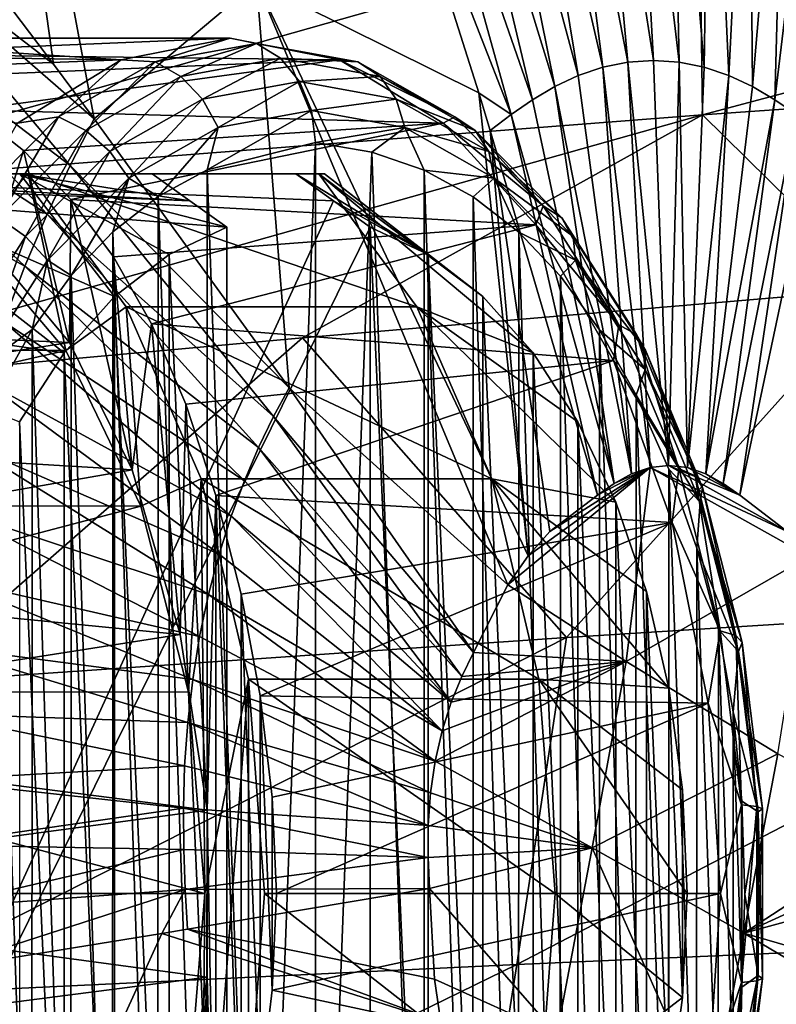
# Model space of a CAD drawing. Header units: metres. Extents: x 26 to 263, y -109 to 109.
# Tile 721 of 771: x 146.13 to 149.76, y 75.77 to 80.49. Entities that reach past the tile are written whole.
import ezdxf

# ---------------------------------------------------------------- set-up
doc = ezdxf.new("R2010")
doc.units = ezdxf.units.M
doc.layers.add('solid_500750', color=7, linetype='CONTINUOUS')

msp = doc.modelspace()

# ---------------------------------------------------------------- linework, layer by layer
at = {"layer": 'solid_500750'}
for points in [[(145.856659, 83.395096, 46.802704), (145.522568, 81.293388, 47.500404), (146.2948, 80.275398, 46.654171)], [(145.856659, 83.395096, 46.802704), (146.2948, 80.275398, 46.654171), (146.489624, 80.013435, 46.43367)], [(147.268402, 80.669762, 45.373363), (145.856659, 83.395096, 46.802704), (146.489624, 80.013435, 46.43367)], [(149.049896, 80.285561, 43.008755), (148.869049, 82.237419, 43.031044), (148.679565, 82.199379, 43.302334)], [(149.172562, 80.293755, 42.833454), (149.06163, 82.250305, 42.755749), (148.869049, 82.237419, 43.031044)], [(149.049896, 80.285561, 43.008755), (149.172562, 80.293755, 42.833454), (148.869049, 82.237419, 43.031044)], [(149.295334, 80.285545, 42.658237), (149.254456, 82.237411, 42.480618), (149.06163, 82.250305, 42.755749)], [(149.172562, 80.293755, 42.833454), (149.295334, 80.285545, 42.658237), (149.06163, 82.250305, 42.755749)], [(149.416367, 80.261314, 42.485756), (149.44458, 82.199356, 42.209789), (149.254456, 82.237411, 42.480618)], [(149.295334, 80.285545, 42.658237), (149.416367, 80.261314, 42.485756), (149.254456, 82.237411, 42.480618)], [(148.929214, 80.261345, 43.181477), (148.679565, 82.199379, 43.302334), (148.495697, 82.13768, 43.565926)], [(148.929214, 80.261345, 43.181477), (149.049896, 80.285561, 43.008755), (148.679565, 82.199379, 43.302334)], [(149.416367, 80.261314, 42.485756), (149.533981, 80.222031, 42.318317), (149.44458, 82.199356, 42.209789)], [(149.533981, 80.222031, 42.318317), (149.629379, 82.13765, 41.946873), (149.44458, 82.199356, 42.209789)], [(148.812088, 80.222069, 43.349281), (148.495697, 82.13768, 43.565926), (148.319168, 82.054985, 43.819149)], [(148.812088, 80.222069, 43.349281), (148.929214, 80.261345, 43.181477), (148.495697, 82.13768, 43.565926)], [(149.533981, 80.222031, 42.318317), (149.646988, 80.169388, 42.157547), (149.629379, 82.13765, 41.946873)], [(149.646988, 80.169388, 42.157547), (149.806946, 82.054955, 41.694393), (149.629379, 82.13765, 41.946873)], [(148.699661, 80.169434, 43.510471), (148.319168, 82.054985, 43.819149), (148.150482, 81.954987, 44.060966)], [(148.699661, 80.169434, 43.510471), (148.812088, 80.222069, 43.349281), (148.319168, 82.054985, 43.819149)], [(149.646988, 80.169388, 42.157547), (149.754898, 80.105743, 42.004002), (149.806946, 82.054955, 41.694393)], [(149.754898, 80.105743, 42.004002), (149.976471, 81.954956, 41.453197), (149.806946, 82.054955, 41.694393)], [(148.59227, 80.105789, 43.664402), (148.150482, 81.954987, 44.060966), (147.988831, 81.842369, 44.292179)], [(148.59227, 80.105789, 43.664402), (148.699661, 80.169434, 43.510471), (148.150482, 81.954987, 44.060966)], [(149.754898, 80.105743, 42.004002), (149.858047, 80.034073, 41.857037), (149.976471, 81.954956, 41.453197)], [(148.489441, 80.034111, 43.811615), (147.988831, 81.842369, 44.292179), (147.831268, 81.722916, 44.516499)], [(148.489441, 80.034111, 43.811615), (148.59227, 80.105789, 43.664402), (147.988831, 81.842369, 44.292179)], [(148.334152, 80.138306, 44.013065), (147.831268, 81.722916, 44.516499), (147.268402, 80.669762, 45.373363)], [(148.489441, 80.034111, 43.811615), (147.831268, 81.722916, 44.516499), (148.334152, 80.138306, 44.013065)], [(146.2948, 80.275398, 46.654171), (145.522568, 81.293388, 47.500404), (145.365646, 80.992561, 47.725765)], [(149.407166, 80.032478, 17.986101), (149.394821, 80.979073, 17.955267), (153.987534, 81.253723, 20.534271)], [(153.996857, 80.353729, 20.576456), (149.407166, 80.032478, 17.986101), (153.987534, 81.253723, 20.534271)], [(146.375793, 79.79071, 46.596779), (145.365646, 80.992561, 47.725765), (145.214096, 80.674698, 47.942627)], [(146.489624, 80.013435, 46.43367), (146.2948, 80.275398, 46.654171), (145.365646, 80.992561, 47.725765)], [(146.375793, 79.79071, 46.596779), (146.489624, 80.013435, 46.43367), (145.365646, 80.992561, 47.725765)], [(144.786606, 79.675201, 15.459641), (144.770096, 80.674072, 15.441795), (149.394821, 80.979073, 17.955267)], [(149.407166, 80.032478, 17.986101), (144.786606, 79.675201, 15.459641), (149.394821, 80.979073, 17.955267)], [(146.264343, 79.55751, 46.755608), (145.214096, 80.674698, 47.942627), (145.068344, 80.335136, 48.150078)], [(146.264343, 79.55751, 46.755608), (146.375793, 79.79071, 46.596779), (145.214096, 80.674698, 47.942627)], [(147.268402, 80.669762, 45.373363), (146.489624, 80.013435, 46.43367), (147.424591, 78.725296, 45.333172)], [(147.268402, 80.669762, 45.373363), (148.473419, 77.780746, 43.985233), (148.571198, 77.91922, 43.845345)], [(147.268402, 80.669762, 45.373363), (147.424591, 78.725296, 45.333172), (148.473419, 77.780746, 43.985233)], [(148.334152, 80.138306, 44.013065), (147.268402, 80.669762, 45.373363), (148.571198, 77.91922, 43.845345)], [(144.693756, 80.32579, 40.376827), (145.012985, 80.400002, 39.920921), (146.619476, 80.297203, 42.159569)], [(145.012985, 80.400002, 39.920921), (147.142776, 80.400002, 41.41222), (146.619476, 80.297203, 42.159569)], [(145.332214, 80.32579, 39.465012), (147.142776, 80.400002, 41.41222), (145.012985, 80.400002, 39.920921)], [(147.666077, 80.297203, 40.664871), (147.142776, 80.400002, 41.41222), (145.332214, 80.32579, 39.465012)], [(146.783325, 80.286469, 42.19495), (146.619476, 80.297203, 42.159569), (147.142776, 80.400002, 41.41222)], [(147.269348, 80.375526, 41.500839), (146.783325, 80.286469, 42.19495), (147.142776, 80.400002, 41.41222)], [(146.906082, 80.216911, 42.262859), (146.783325, 80.286469, 42.19495), (147.269348, 80.375526, 41.500839)], [(147.383621, 80.304413, 41.58086), (146.906082, 80.216911, 42.262859), (147.269348, 80.375526, 41.500839)], [(147.269348, 80.375526, 41.500839), (147.142776, 80.400002, 41.41222), (147.666077, 80.297203, 40.664871)], [(147.755371, 80.286469, 40.806732), (147.269348, 80.375526, 41.500839), (147.666077, 80.297203, 40.664871)], [(147.755371, 80.286469, 40.806732), (147.383621, 80.304413, 41.58086), (147.269348, 80.375526, 41.500839)], [(146.157242, 79.308334, 46.907646), (145.068344, 80.335136, 48.150078), (144.931915, 79.970459, 48.343735)], [(146.157242, 79.308334, 46.907646), (146.264343, 79.55751, 46.755608), (145.068344, 80.335136, 48.150078)], [(153.996857, 80.353729, 20.576456), (150.255341, 79.198517, 18.648172), (149.407166, 80.032478, 17.986101)], [(144.397583, 80.211388, 40.799809), (144.693756, 80.32579, 40.376827), (146.619476, 80.297203, 42.159569)], [(144.397583, 80.211388, 40.799809), (146.619476, 80.297203, 42.159569), (146.122421, 79.993965, 42.869438)], [(147.666077, 80.297203, 40.664871), (145.332214, 80.32579, 39.465012), (145.628387, 80.211388, 39.04203)], [(147.666077, 80.297203, 40.664871), (145.628387, 80.211388, 39.04203), (145.901505, 80.056786, 38.651978)], [(148.163132, 79.993965, 39.954998), (147.666077, 80.297203, 40.664871), (145.901505, 80.056786, 38.651978)], [(146.318542, 80.023178, 42.858723), (146.122421, 79.993965, 42.869438), (146.619476, 80.297203, 42.159569)], [(146.783325, 80.286469, 42.19495), (146.318542, 80.023178, 42.858723), (146.619476, 80.297203, 42.159569)], [(146.449417, 79.958214, 42.915051), (146.318542, 80.023178, 42.858723), (146.783325, 80.286469, 42.19495)], [(146.906082, 80.216911, 42.262859), (146.449417, 79.958214, 42.915051), (146.783325, 80.286469, 42.19495)], [(147.009949, 80.108551, 42.307472), (146.906082, 80.216911, 42.262859), (147.383621, 80.304413, 41.58086)], [(147.474289, 80.193642, 41.644341), (147.009949, 80.108551, 42.307472), (147.383621, 80.304413, 41.58086)], [(147.86116, 80.216911, 40.898865), (147.474289, 80.193642, 41.644341), (147.383621, 80.304413, 41.58086)], [(147.86116, 80.216911, 40.898865), (147.383621, 80.304413, 41.58086), (147.755371, 80.286469, 40.806732)], [(148.220139, 80.023178, 40.14296), (147.666077, 80.297203, 40.664871), (148.163132, 79.993965, 39.954998)], [(148.220139, 80.023178, 40.14296), (147.755371, 80.286469, 40.806732), (147.666077, 80.297203, 40.664871)], [(147.86116, 80.216911, 40.898865), (147.755371, 80.286469, 40.806732), (148.220139, 80.023178, 40.14296)], [(148.929214, 80.261345, 43.181477), (149.156601, 78.342888, 43.011196), (149.049896, 80.285561, 43.008755)], [(149.049896, 80.285561, 43.008755), (149.245316, 78.352638, 42.884422), (149.172562, 80.293755, 42.833454)], [(149.049896, 80.285561, 43.008755), (149.156601, 78.342888, 43.011196), (149.245316, 78.352638, 42.884422)], [(149.172562, 80.293755, 42.833454), (149.245316, 78.352638, 42.884422), (149.295334, 80.285545, 42.658237)], [(149.295334, 80.285545, 42.658237), (149.245316, 78.352638, 42.884422), (149.334915, 78.342751, 42.756531)], [(149.295334, 80.285545, 42.658237), (149.334915, 78.342751, 42.756531), (149.416367, 80.261314, 42.485756)], [(148.812088, 80.222069, 43.349281), (149.06752, 78.313049, 43.138611), (148.929214, 80.261345, 43.181477)], [(148.929214, 80.261345, 43.181477), (149.06752, 78.313049, 43.138611), (149.156601, 78.342888, 43.011196)], [(149.416367, 80.261314, 42.485756), (149.334915, 78.342751, 42.756531), (149.533981, 80.222031, 42.318317)], [(146.565918, 79.857018, 42.94162), (146.449417, 79.958214, 42.915051), (146.906082, 80.216911, 42.262859)], [(147.009949, 80.108551, 42.307472), (146.565918, 79.857018, 42.94162), (146.906082, 80.216911, 42.262859)], [(147.084747, 79.972023, 42.324413), (147.009949, 80.108551, 42.307472), (147.474289, 80.193642, 41.644341)], [(147.532425, 80.054062, 41.685055), (147.084747, 79.972023, 42.324413), (147.474289, 80.193642, 41.644341)], [(147.938614, 80.108551, 40.981209), (147.474289, 80.193642, 41.644341), (147.86116, 80.216911, 40.898865)], [(147.938614, 80.108551, 40.981209), (147.532425, 80.054062, 41.685055), (147.474289, 80.193642, 41.644341)], [(148.317825, 79.958214, 40.246674), (147.86116, 80.216911, 40.898865), (148.220139, 80.023178, 40.14296)], [(147.938614, 80.108551, 40.981209), (147.86116, 80.216911, 40.898865), (148.317825, 79.958214, 40.246674)], [(148.699661, 80.169434, 43.510471), (149.06752, 78.313049, 43.138611), (148.812088, 80.222069, 43.349281)], [(149.533981, 80.222031, 42.318317), (149.334915, 78.342751, 42.756531), (149.423355, 78.313126, 42.630405)], [(149.533981, 80.222031, 42.318317), (149.423355, 78.313126, 42.630405), (149.646988, 80.169388, 42.157547)], [(148.59227, 80.105789, 43.664402), (148.984009, 78.266571, 43.258087), (148.699661, 80.169434, 43.510471)], [(148.699661, 80.169434, 43.510471), (148.984009, 78.266571, 43.258087), (149.06752, 78.313049, 43.138611)], [(149.646988, 80.169388, 42.157547), (149.423355, 78.313126, 42.630405), (149.754898, 80.105743, 42.004002)], [(146.656631, 79.729507, 42.935829), (146.565918, 79.857018, 42.94162), (147.009949, 80.108551, 42.307472)], [(147.084747, 79.972023, 42.324413), (146.656631, 79.729507, 42.935829), (147.009949, 80.108551, 42.307472)], [(147.980118, 79.972023, 41.045696), (147.532425, 80.054062, 41.685055), (147.938614, 80.108551, 40.981209)], [(148.382645, 79.857018, 40.347061), (147.938614, 80.108551, 40.981209), (148.317825, 79.958214, 40.246674)], [(147.980118, 79.972023, 41.045696), (147.938614, 80.108551, 40.981209), (148.382645, 79.857018, 40.347061)], [(148.389191, 79.958717, 43.954655), (148.334152, 80.138306, 44.013065), (148.571198, 77.91922, 43.845345)], [(148.489441, 80.034111, 43.811615), (148.334152, 80.138306, 44.013065), (148.389191, 79.958717, 43.954655)], [(148.489441, 80.034111, 43.811615), (148.984009, 78.266571, 43.258087), (148.59227, 80.105789, 43.664402)], [(149.754898, 80.105743, 42.004002), (149.423355, 78.313126, 42.630405), (149.507065, 78.26667, 42.51107)], [(149.754898, 80.105743, 42.004002), (149.507065, 78.26667, 42.51107), (149.858047, 80.034073, 41.857037)], [(146.151566, 79.861984, 38.294849), (145.901505, 80.056786, 38.651978), (145.998825, 79.384163, 38.512981)], [(148.163132, 79.993965, 39.954998), (145.901505, 80.056786, 38.651978), (146.151566, 79.861984, 38.294849)], [(147.532425, 80.054062, 41.685055), (147.552353, 79.900002, 41.699005), (147.032394, 79.769035, 42.441593)], [(147.532425, 80.054062, 41.685055), (147.032394, 79.769035, 42.441593), (147.084747, 79.972023, 42.324413)], [(147.980118, 79.972023, 41.045696), (147.552353, 79.900002, 41.699005), (147.532425, 80.054062, 41.685055)], [(149.407166, 80.032478, 17.986101), (147.489105, 78.963913, 17.109182), (144.713684, 78.712234, 15.592669)], [(149.407166, 80.032478, 17.986101), (144.713684, 78.712234, 15.592669), (144.786606, 79.675201, 15.459641)], [(146.318542, 80.023178, 42.858723), (145.895325, 79.597168, 43.46315), (146.122421, 79.993965, 42.869438)], [(146.033569, 79.539642, 43.50893), (145.895325, 79.597168, 43.46315), (146.318542, 80.023178, 42.858723)], [(146.449417, 79.958214, 42.915051), (146.033569, 79.539642, 43.50893), (146.318542, 80.023178, 42.858723)], [(147.424591, 78.725296, 45.333172), (146.489624, 80.013435, 46.43367), (146.375793, 79.79071, 46.596779)], [(149.407166, 80.032478, 17.986101), (150.255341, 79.198517, 18.648172), (147.489105, 78.963913, 17.109182)], [(148.643372, 79.597168, 39.538532), (148.220139, 80.023178, 40.14296), (148.163132, 79.993965, 39.954998)], [(148.317825, 79.958214, 40.246674), (148.220139, 80.023178, 40.14296), (148.643372, 79.597168, 39.538532)], [(148.489441, 80.034111, 43.811615), (148.389191, 79.958717, 43.954655), (148.904694, 78.209618, 43.37149)], [(148.489441, 80.034111, 43.811615), (148.904694, 78.209618, 43.37149), (148.984009, 78.266571, 43.258087)], [(149.858047, 80.034073, 41.857037), (149.507065, 78.26667, 42.51107), (149.586533, 78.209709, 42.397766)], [(149.858047, 80.034073, 41.857037), (149.586533, 78.209709, 42.397766), (149.958206, 79.958824, 41.713871)], [(146.057022, 79.040665, 47.04966), (146.157242, 79.308334, 46.907646), (144.931915, 79.970459, 48.343735)], [(146.161575, 79.45002, 43.51907), (146.033569, 79.539642, 43.50893), (146.449417, 79.958214, 42.915051)], [(148.163132, 79.993965, 39.954998), (146.151566, 79.861984, 38.294849), (146.378571, 79.626991, 37.97065)], [(146.565918, 79.857018, 42.94162), (146.161575, 79.45002, 43.51907), (146.449417, 79.958214, 42.915051)], [(148.609024, 79.505501, 39.318203), (148.163132, 79.993965, 39.954998), (146.378571, 79.626991, 37.97065)], [(147.084747, 79.972023, 42.324413), (146.797836, 79.64164, 42.776562), (146.656631, 79.729507, 42.935829)], [(147.084747, 79.972023, 42.324413), (147.032394, 79.769035, 42.441593), (146.797836, 79.64164, 42.776562)], [(147.980118, 79.972023, 41.045696), (147.821472, 79.854614, 41.314659), (147.552353, 79.900002, 41.699005)], [(147.980118, 79.972023, 41.045696), (148.073517, 79.767975, 40.9547), (147.821472, 79.854614, 41.314659)], [(148.408234, 79.729507, 40.43428), (148.073517, 79.767975, 40.9547), (147.980118, 79.972023, 41.045696)], [(148.408234, 79.729507, 40.43428), (147.980118, 79.972023, 41.045696), (148.382645, 79.857018, 40.347061)], [(148.643372, 79.597168, 39.538532), (148.163132, 79.993965, 39.954998), (148.609024, 79.505501, 39.318203)], [(148.733673, 79.539642, 39.652794), (148.317825, 79.958214, 40.246674), (148.643372, 79.597168, 39.538532)], [(148.382645, 79.857018, 40.347061), (148.317825, 79.958214, 40.246674), (148.733673, 79.539642, 39.652794)], [(148.389191, 79.958717, 43.954655), (148.571198, 77.91922, 43.845345), (148.675125, 78.036186, 43.697178)], [(148.389191, 79.958717, 43.954655), (148.675125, 78.036186, 43.697178), (148.904694, 78.209618, 43.37149)], [(149.958206, 79.958824, 41.713871), (149.586533, 78.209709, 42.397766), (149.814026, 78.036217, 42.07066)], [(146.151566, 79.861984, 38.294849), (145.998825, 79.384163, 38.512981), (146.371979, 78.942413, 37.980072)], [(146.378571, 79.626991, 37.97065), (146.151566, 79.861984, 38.294849), (146.371979, 78.942413, 37.980072)], [(146.266785, 79.337097, 43.49258), (146.161575, 79.45002, 43.51907), (146.565918, 79.857018, 42.94162)], [(146.656631, 79.729507, 42.935829), (146.266785, 79.337097, 43.49258), (146.565918, 79.857018, 42.94162)], [(147.283234, 72.745384, 42.083355), (147.032394, 79.769035, 42.441593), (147.552353, 79.900002, 41.699005)], [(147.283234, 72.745384, 42.083355), (147.552353, 79.900002, 41.699005), (147.552353, 72.699997, 41.699005)], [(147.552353, 79.900002, 41.699005), (147.821472, 79.854614, 41.314659), (147.552353, 72.699997, 41.699005)], [(148.786987, 79.45002, 39.769611), (148.382645, 79.857018, 40.347061), (148.733673, 79.539642, 39.652794)], [(148.408234, 79.729507, 40.43428), (148.382645, 79.857018, 40.347061), (148.786987, 79.45002, 39.769611)], [(147.821472, 79.854614, 41.314659), (148.072311, 72.830971, 40.956421), (147.552353, 72.699997, 41.699005)], [(147.821472, 79.854614, 41.314659), (148.073517, 79.767975, 40.9547), (148.072311, 72.830971, 40.956421)], [(147.349884, 78.586494, 45.4394), (146.375793, 79.79071, 46.596779), (146.264343, 79.55751, 46.755608)], [(147.349884, 78.586494, 45.4394), (147.424591, 78.725296, 45.333172), (146.375793, 79.79071, 46.596779)], [(147.031189, 72.832031, 42.443314), (146.797836, 79.64164, 42.776562), (147.032394, 79.769035, 42.441593)], [(147.283234, 72.745384, 42.083355), (147.031189, 72.832031, 42.443314), (147.032394, 79.769035, 42.441593)], [(148.073517, 79.767975, 40.9547), (148.30687, 72.958359, 40.621452), (148.072311, 72.830971, 40.956421)], [(148.073517, 79.767975, 40.9547), (148.308487, 79.640068, 40.619137), (148.30687, 72.958359, 40.621452)], [(148.408234, 79.729507, 40.43428), (148.308487, 79.640068, 40.619137), (148.073517, 79.767975, 40.9547)], [(146.949127, 79.621109, 42.009083), (143.849686, 79.748184, 39.838833), (144.6698, 79.749306, 40.41103)], [(143.849686, 79.748184, 39.838833), (147.126297, 79.494133, 42.133141), (147.126297, 73.105865, 42.133141)], [(146.949127, 79.621109, 42.009083), (147.126297, 79.494133, 42.133141), (143.849686, 79.748184, 39.838833)], [(146.949173, 72.978928, 42.009117), (143.849686, 79.748184, 39.838833), (147.126297, 73.105865, 42.133141)], [(146.949173, 72.978928, 42.009117), (143.849686, 72.851814, 39.838833), (143.849686, 79.748184, 39.838833)], [(147.457352, 79.75, 40.900017), (145.356155, 79.749306, 39.430809), (144.537979, 79.748184, 38.855854)], [(147.637466, 79.621071, 41.026134), (147.457352, 79.75, 40.900017), (144.537979, 79.748184, 38.855854)], [(147.637466, 79.621071, 41.026134), (144.537979, 79.748184, 38.855854), (144.537979, 72.851814, 38.855854)], [(146.134369, 79.75, 42.259659), (144.6698, 79.749306, 40.41103), (145.245285, 79.75, 42.554703)], [(146.769058, 79.75, 41.882999), (144.6698, 79.749306, 40.41103), (146.134369, 79.75, 42.259659)], [(146.949127, 79.621109, 42.009083), (144.6698, 79.749306, 40.41103), (146.769058, 79.75, 41.882999)], [(144.775497, 79.113518, 43.225609), (146.3461, 78.892273, 43.247375), (145.245285, 79.75, 42.554703)], [(145.245285, 79.75, 42.554703), (146.3461, 78.892273, 43.247375), (146.587326, 79.162148, 42.902863)], [(146.134369, 79.75, 42.259659), (145.245285, 79.75, 42.554703), (146.587326, 79.162148, 42.902863)], [(145.889877, 79.44841, 38.668575), (145.356155, 79.749306, 39.430809), (146.174026, 79.75, 38.262768)], [(147.457352, 79.75, 40.900017), (146.174026, 79.75, 38.262768), (145.356155, 79.749306, 39.430809)], [(146.354279, 78.904068, 38.005344), (145.889877, 79.44841, 38.668575), (146.174026, 79.75, 38.262768)], [(146.134369, 79.75, 42.259659), (146.849442, 79.364365, 42.528519), (147.126297, 79.494133, 42.133141)], [(146.949127, 79.621109, 42.009083), (146.134369, 79.75, 42.259659), (147.126297, 79.494133, 42.133141)], [(146.134369, 79.75, 42.259659), (146.587326, 79.162148, 42.902863), (146.849442, 79.364365, 42.528519)], [(146.949127, 79.621109, 42.009083), (146.769058, 79.75, 41.882999), (146.134369, 79.75, 42.259659)], [(148.037155, 79.113518, 38.567493), (146.643906, 79.113312, 37.591721), (146.174026, 79.75, 38.262768)], [(146.354279, 78.904068, 38.005344), (146.174026, 79.75, 38.262768), (146.643906, 79.113312, 37.591721)], [(147.567383, 79.75, 39.2384), (148.037155, 79.113518, 38.567493), (146.174026, 79.75, 38.262768)], [(147.457352, 79.75, 40.900017), (147.567383, 79.75, 39.2384), (146.174026, 79.75, 38.262768)], [(146.656631, 79.729507, 42.935829), (146.379623, 79.263046, 43.37384), (146.266785, 79.337097, 43.49258)], [(146.656631, 79.729507, 42.935829), (146.580246, 79.472977, 43.087311), (146.379623, 79.263046, 43.37384)], [(146.656631, 79.729507, 42.935829), (146.797836, 79.64164, 42.776562), (146.580246, 79.472977, 43.087311)], [(147.594208, 79.75, 40.174805), (147.567383, 79.75, 39.2384), (147.457352, 79.75, 40.900017)], [(148.091431, 79.364365, 40.75478), (147.457352, 79.75, 40.900017), (147.637466, 79.621071, 41.026134)], [(147.594208, 79.75, 40.174805), (147.457352, 79.75, 40.900017), (148.091431, 79.364365, 40.75478)], [(148.594788, 78.892273, 40.035923), (148.037155, 79.113518, 38.567493), (147.567383, 79.75, 39.2384)], [(148.594788, 78.892273, 40.035923), (147.567383, 79.75, 39.2384), (148.353546, 79.162148, 40.380436)], [(147.594208, 79.75, 40.174805), (148.353546, 79.162148, 40.380436), (147.567383, 79.75, 39.2384)], [(147.594208, 79.75, 40.174805), (148.091431, 79.364365, 40.75478), (148.353546, 79.162148, 40.380436)], [(148.408234, 79.729507, 40.43428), (148.526367, 79.470894, 40.307964), (148.308487, 79.640068, 40.619137)], [(148.798065, 79.337097, 39.877529), (148.526367, 79.470894, 40.307964), (148.408234, 79.729507, 40.43428)], [(148.798065, 79.337097, 39.877529), (148.408234, 79.729507, 40.43428), (148.786987, 79.45002, 39.769611)], [(147.637466, 79.621071, 41.026134), (144.537979, 72.851814, 38.855854), (147.81459, 79.494133, 41.150158)], [(146.378571, 79.626991, 37.97065), (146.371979, 78.942413, 37.980072), (146.67244, 78.331345, 37.550976)], [(146.582535, 79.351807, 37.679375), (146.378571, 79.626991, 37.97065), (146.67244, 78.331345, 37.550976)], [(148.609024, 79.505501, 39.318203), (146.378571, 79.626991, 37.97065), (146.582535, 79.351807, 37.679375)], [(146.796219, 72.959938, 42.778877), (146.580246, 79.472977, 43.087311), (146.797836, 79.64164, 42.776562)], [(147.031189, 72.832031, 42.443314), (146.796219, 72.959938, 42.778877), (146.797836, 79.64164, 42.776562)], [(147.637466, 79.621071, 41.026134), (147.81459, 79.494133, 41.150158), (148.091431, 79.364365, 40.75478)], [(148.308487, 79.640068, 40.619137), (148.52446, 73.127022, 40.310703), (148.30687, 72.958359, 40.621452)], [(148.308487, 79.640068, 40.619137), (148.526367, 79.470894, 40.307964), (148.52446, 73.127022, 40.310703)], [(149.006546, 79.027061, 39.019871), (148.643372, 79.597168, 39.538532), (148.609024, 79.505501, 39.318203)], [(148.733673, 79.539642, 39.652794), (148.643372, 79.597168, 39.538532), (149.006546, 79.027061, 39.019871)], [(146.161575, 79.45002, 43.51907), (145.814621, 78.90535, 44.014587), (146.033569, 79.539642, 43.50893)], [(147.27887, 78.438019, 45.54047), (146.264343, 79.55751, 46.755608), (146.157242, 79.308334, 46.907646)], [(147.27887, 78.438019, 45.54047), (147.349884, 78.586494, 45.4394), (146.264343, 79.55751, 46.755608)], [(149.090515, 78.979477, 39.143177), (148.733673, 79.539642, 39.652794), (149.006546, 79.027061, 39.019871)], [(148.786987, 79.45002, 39.769611), (148.733673, 79.539642, 39.652794), (149.090515, 78.979477, 39.143177)], [(144.537979, 72.851814, 38.855854), (147.81459, 73.105865, 41.150158), (147.81459, 79.494133, 41.150158)], [(148.609024, 79.505501, 39.318203), (146.582535, 79.351807, 37.679375), (146.764526, 79.031784, 37.419453)], [(148.981384, 78.8563, 38.786415), (148.609024, 79.505501, 39.318203), (146.764526, 79.031784, 37.419453)], [(146.849442, 79.364365, 42.528519), (147.126297, 73.105865, 42.133141), (147.126297, 79.494133, 42.133141)], [(148.091431, 73.235634, 40.75478), (148.091431, 79.364365, 40.75478), (147.81459, 79.494133, 41.150158)], [(147.81459, 73.105865, 41.150158), (148.091431, 73.235634, 40.75478), (147.81459, 79.494133, 41.150158)], [(149.006546, 79.027061, 39.019871), (148.609024, 79.505501, 39.318203), (148.981384, 78.8563, 38.786415)], [(146.354279, 78.904068, 38.005344), (142.747284, 78.90834, 35.485508), (145.889877, 79.44841, 38.668575)], [(145.932251, 78.811958, 43.970333), (145.814621, 78.90535, 44.014587), (146.161575, 79.45002, 43.51907)], [(146.266785, 79.337097, 43.49258), (145.932251, 78.811958, 43.970333), (146.161575, 79.45002, 43.51907)], [(146.578339, 73.129105, 43.09005), (146.379623, 79.263046, 43.37384), (146.580246, 79.472977, 43.087311)], [(146.796219, 72.959938, 42.778877), (146.578339, 73.129105, 43.09005), (146.580246, 79.472977, 43.087311)], [(148.526367, 79.470894, 40.307964), (148.725082, 73.33696, 40.024174), (148.52446, 73.127022, 40.310703)], [(148.526367, 79.470894, 40.307964), (148.727173, 79.260468, 40.021179), (148.725082, 73.33696, 40.024174)], [(148.798065, 79.337097, 39.877529), (148.727173, 79.260468, 40.021179), (148.526367, 79.470894, 40.307964)], [(149.133942, 78.90535, 39.274094), (148.786987, 79.45002, 39.769611), (149.090515, 78.979477, 39.143177)], [(148.798065, 79.337097, 39.877529), (148.786987, 79.45002, 39.769611), (149.133942, 78.90535, 39.274094)], [(143.294785, 79.0755, 36.01577), (146.371979, 78.942413, 37.980072), (145.998825, 79.384163, 38.512981)], [(146.764526, 79.031784, 37.419453), (146.582535, 79.351807, 37.679375), (146.67244, 78.331345, 37.550976)], [(146.849442, 79.364365, 42.528519), (146.587326, 79.162148, 42.902863), (146.849442, 73.235634, 42.528519)], [(146.849442, 79.364365, 42.528519), (146.849442, 73.235634, 42.528519), (147.126297, 73.105865, 42.133141)], [(148.353546, 73.437851, 40.380436), (148.353546, 79.162148, 40.380436), (148.091431, 79.364365, 40.75478)], [(148.091431, 73.235634, 40.75478), (148.353546, 73.437851, 40.380436), (148.091431, 79.364365, 40.75478)], [(146.266785, 79.337097, 43.49258), (146.193024, 79.004944, 43.640343), (145.932251, 78.811958, 43.970333)], [(147.210693, 78.279358, 45.63728), (146.157242, 79.308334, 46.907646), (146.057022, 79.040665, 47.04966)], [(147.210693, 78.279358, 45.63728), (147.27887, 78.438019, 45.54047), (146.157242, 79.308334, 46.907646)], [(146.266785, 79.337097, 43.49258), (146.379623, 79.263046, 43.37384), (146.193024, 79.004944, 43.640343)], [(148.798065, 79.337097, 39.877529), (148.913818, 79.001862, 39.754639), (148.727173, 79.260468, 40.021179)], [(149.132599, 78.811958, 39.399776), (148.913818, 79.001862, 39.754639), (148.798065, 79.337097, 39.877529)], [(149.132599, 78.811958, 39.399776), (148.798065, 79.337097, 39.877529), (149.133942, 78.90535, 39.274094)], [(146.377533, 73.339531, 43.376835), (146.193024, 79.004944, 43.640343), (146.379623, 79.263046, 43.37384)], [(146.578339, 73.129105, 43.09005), (146.377533, 73.339531, 43.376835), (146.379623, 79.263046, 43.37384)], [(148.727173, 79.260468, 40.021179), (148.911697, 73.595055, 39.757671), (148.725082, 73.33696, 40.024174)], [(148.727173, 79.260468, 40.021179), (148.913818, 79.001862, 39.754639), (148.911697, 73.595055, 39.757671)], [(148.756104, 77.527405, 18.290665), (147.489105, 78.963913, 17.109182), (150.255341, 79.198517, 18.648172)], [(151.91748, 77.726593, 20.102867), (148.756104, 77.527405, 18.290665), (150.255341, 79.198517, 18.648172)], [(146.587326, 79.162148, 42.902863), (146.3461, 78.892273, 43.247375), (146.587326, 73.437851, 42.902863)], [(146.587326, 79.162148, 42.902863), (146.587326, 73.437851, 42.902863), (146.849442, 73.235634, 42.528519)], [(148.594788, 73.707726, 40.035923), (148.594788, 78.892273, 40.035923), (148.353546, 79.162148, 40.380436)], [(148.353546, 73.437851, 40.380436), (148.594788, 73.707726, 40.035923), (148.353546, 79.162148, 40.380436)], [(144.775497, 79.113518, 43.225609), (146.131454, 78.561134, 43.553913), (146.3461, 78.892273, 43.247375)], [(146.714447, 78.157455, 37.490986), (146.354279, 78.904068, 38.005344), (146.643906, 79.113312, 37.591721)], [(148.037155, 79.113518, 38.567493), (148.397263, 78.287849, 38.053204), (146.643906, 79.113312, 37.591721)], [(148.397263, 78.287849, 38.053204), (147.003922, 78.287766, 37.077572), (146.643906, 79.113312, 37.591721)], [(146.714447, 78.157455, 37.490986), (146.643906, 79.113312, 37.591721), (147.003922, 78.287766, 37.077572)], [(148.992401, 78.176552, 39.468067), (148.397263, 78.287849, 38.053204), (148.037155, 79.113518, 38.567493)], [(148.809418, 78.561134, 39.729385), (148.037155, 79.113518, 38.567493), (148.594788, 78.892273, 40.035923)], [(148.992401, 78.176552, 39.468067), (148.037155, 79.113518, 38.567493), (148.809418, 78.561134, 39.729385)], [(143.294785, 79.0755, 36.01577), (143.617188, 78.51339, 35.555317), (146.371979, 78.942413, 37.980072)], [(147.146912, 78.108894, 45.727741), (146.057022, 79.040665, 47.04966), (145.966034, 78.754448, 47.178589)], [(147.146912, 78.108894, 45.727741), (147.210693, 78.279358, 45.63728), (146.057022, 79.040665, 47.04966)], [(146.764526, 79.031784, 37.419453), (146.67244, 78.331345, 37.550976), (146.9021, 77.5429, 37.222977)], [(146.929535, 78.646057, 37.183804), (146.764526, 79.031784, 37.419453), (146.9021, 77.5429, 37.222977)], [(148.981384, 78.8563, 38.786415), (146.764526, 79.031784, 37.419453), (146.929535, 78.646057, 37.183804)], [(149.293793, 78.337761, 38.609634), (149.006546, 79.027061, 39.019871), (148.981384, 78.8563, 38.786415)], [(149.090515, 78.979477, 39.143177), (149.006546, 79.027061, 39.019871), (149.293793, 78.337761, 38.609634)], [(145.59433, 77.310837, 16.512589), (144.713684, 78.712234, 15.592669), (147.489105, 78.963913, 17.109182)], [(148.756104, 77.527405, 18.290665), (145.59433, 77.310837, 16.512589), (147.489105, 78.963913, 17.109182)], [(145.932251, 78.811958, 43.970333), (146.193024, 79.004944, 43.640343), (146.017761, 78.69239, 43.890629)], [(146.190887, 73.598145, 43.643375), (146.017761, 78.69239, 43.890629), (146.193024, 79.004944, 43.640343)], [(146.377533, 73.339531, 43.376835), (146.190887, 73.598145, 43.643375), (146.193024, 79.004944, 43.640343)], [(148.913818, 79.001862, 39.754639), (149.086945, 73.907616, 39.507385), (148.911697, 73.595055, 39.757671)], [(148.913818, 79.001862, 39.754639), (149.088928, 78.688766, 39.504551), (149.086945, 73.907616, 39.507385)], [(149.132599, 78.811958, 39.399776), (149.088928, 78.688766, 39.504551), (148.913818, 79.001862, 39.754639)], [(149.372742, 78.302208, 38.740101), (149.090515, 78.979477, 39.143177), (149.293793, 78.337761, 38.609634)], [(149.133942, 78.90535, 39.274094), (149.090515, 78.979477, 39.143177), (149.372742, 78.302208, 38.740101)], [(143.617188, 78.51339, 35.555317), (146.67244, 78.331345, 37.550976), (146.371979, 78.942413, 37.980072)], [(146.354279, 78.904068, 38.005344), (143.108871, 78.161072, 34.969105), (142.747284, 78.90834, 35.485508)], [(146.714447, 78.157455, 37.490986), (143.108871, 78.161072, 34.969105), (146.354279, 78.904068, 38.005344)], [(146.3461, 78.892273, 43.247375), (146.131454, 78.561134, 43.553913), (146.3461, 73.707726, 43.247375)], [(146.3461, 78.892273, 43.247375), (146.3461, 73.707726, 43.247375), (146.587326, 73.437851, 42.902863)], [(148.809418, 74.038872, 39.729385), (148.809418, 78.561134, 39.729385), (148.594788, 78.892273, 40.035923)], [(148.594788, 73.707726, 40.035923), (148.809418, 74.038872, 39.729385), (148.594788, 78.892273, 40.035923)], [(149.132599, 78.811958, 39.399776), (149.133942, 78.90535, 39.274094), (149.408371, 78.246819, 38.882168)], [(149.408371, 78.246819, 38.882168), (149.133942, 78.90535, 39.274094), (149.372742, 78.302208, 38.740101)], [(148.981384, 78.8563, 38.786415), (146.929535, 78.646057, 37.183804), (147.074417, 78.207764, 36.976883)], [(149.261551, 78.078918, 38.386292), (148.981384, 78.8563, 38.786415), (147.074417, 78.207764, 36.976883)], [(149.293793, 78.337761, 38.609634), (148.981384, 78.8563, 38.786415), (149.261551, 78.078918, 38.386292)], [(149.397186, 78.177032, 39.0219), (149.088928, 78.688766, 39.504551), (149.132599, 78.811958, 39.399776)], [(149.397186, 78.177032, 39.0219), (149.132599, 78.811958, 39.399776), (149.408371, 78.246819, 38.882168)], [(147.08902, 77.926605, 45.809883), (145.966034, 78.754448, 47.178589), (145.886414, 78.451881, 47.29163)], [(147.08902, 77.926605, 45.809883), (147.146912, 78.108894, 45.727741), (145.966034, 78.754448, 47.178589)], [(147.349884, 78.586494, 45.4394), (148.309219, 77.455421, 44.221992), (147.424591, 78.725296, 45.333172)], [(147.424591, 78.725296, 45.333172), (148.309219, 77.455421, 44.221992), (148.473419, 77.780746, 43.985233)], [(146.190887, 73.598145, 43.643375), (146.015778, 73.911232, 43.893463), (146.017761, 78.69239, 43.890629)], [(149.088928, 78.688766, 39.504551), (149.244827, 74.26046, 39.28191), (149.086945, 73.907616, 39.507385)], [(149.088928, 78.688766, 39.504551), (149.246552, 78.335396, 39.279446), (149.244827, 74.26046, 39.28191)], [(149.397186, 78.177032, 39.0219), (149.246552, 78.335396, 39.279446), (149.088928, 78.688766, 39.504551)], [(146.929535, 78.646057, 37.183804), (146.9021, 77.5429, 37.222977), (147.03157, 76.700912, 37.038086)], [(147.074417, 78.207764, 36.976883), (146.929535, 78.646057, 37.183804), (147.03157, 76.700912, 37.038086)], [(147.27887, 78.438019, 45.54047), (148.25351, 77.341408, 44.301331), (147.349884, 78.586494, 45.4394)], [(147.349884, 78.586494, 45.4394), (148.25351, 77.341408, 44.301331), (148.309219, 77.455421, 44.221992)], [(146.131454, 78.561134, 43.553913), (146.131454, 74.038872, 43.553913), (146.3461, 73.707726, 43.247375)], [(148.992401, 74.423447, 39.468067), (148.992401, 78.176552, 39.468067), (148.809418, 78.561134, 39.729385)], [(148.809418, 74.038872, 39.729385), (148.992401, 74.423447, 39.468067), (148.809418, 78.561134, 39.729385)], [(143.617188, 78.51339, 35.555317), (143.859787, 77.840286, 35.208866), (146.67244, 78.331345, 37.550976)], [(147.03833, 77.733879, 45.881908), (145.886414, 78.451881, 47.29163), (145.819794, 78.136734, 47.386524)], [(147.03833, 77.733879, 45.881908), (147.08902, 77.926605, 45.809883), (145.886414, 78.451881, 47.29163)], [(147.210693, 78.279358, 45.63728), (148.20224, 77.217125, 44.374352), (147.27887, 78.438019, 45.54047)], [(147.27887, 78.438019, 45.54047), (148.20224, 77.217125, 44.374352), (148.25351, 77.341408, 44.301331)], [(149.814026, 78.036217, 42.07066), (149.245316, 78.352638, 42.884422), (149.156601, 78.342888, 43.011196)], [(149.586533, 78.209709, 42.397766), (149.334915, 78.342751, 42.756531), (149.245316, 78.352638, 42.884422)], [(149.814026, 78.036217, 42.07066), (149.586533, 78.209709, 42.397766), (149.245316, 78.352638, 42.884422)], [(143.859787, 77.840286, 35.208866), (146.9021, 77.5429, 37.222977), (146.67244, 78.331345, 37.550976)], [(149.156601, 78.342888, 43.011196), (148.571198, 77.91922, 43.845345), (148.473419, 77.780746, 43.985233)], [(149.042038, 77.413116, 43.209911), (149.156601, 78.342888, 43.011196), (148.473419, 77.780746, 43.985233)], [(149.156601, 78.342888, 43.011196), (148.675125, 78.036186, 43.697178), (148.571198, 77.91922, 43.845345)], [(149.156601, 78.342888, 43.011196), (148.904694, 78.209618, 43.37149), (148.675125, 78.036186, 43.697178)], [(149.156601, 78.342888, 43.011196), (148.984009, 78.266571, 43.258087), (148.904694, 78.209618, 43.37149)], [(149.156601, 78.342888, 43.011196), (149.06752, 78.313049, 43.138611), (148.984009, 78.266571, 43.258087)], [(149.919693, 77.916702, 41.919495), (149.156601, 78.342888, 43.011196), (149.042038, 77.413116, 43.209911)], [(149.919693, 77.916702, 41.919495), (149.814026, 78.036217, 42.07066), (149.156601, 78.342888, 43.011196)], [(149.246552, 78.335396, 39.279446), (149.379089, 74.638908, 39.090168), (149.244827, 74.26046, 39.28191)], [(149.246552, 78.335396, 39.279446), (149.380478, 77.956482, 39.088169), (149.379089, 74.638908, 39.090168)], [(149.397186, 78.177032, 39.0219), (149.380478, 77.956482, 39.088169), (149.246552, 78.335396, 39.279446)], [(149.492554, 77.55941, 38.32576), (149.293793, 78.337761, 38.609634), (149.261551, 78.078918, 38.386292)], [(149.372742, 78.302208, 38.740101), (149.293793, 78.337761, 38.609634), (149.492554, 77.55941, 38.32576)], [(149.586533, 78.209709, 42.397766), (149.423355, 78.313126, 42.630405), (149.334915, 78.342751, 42.756531)], [(149.568054, 77.53743, 38.461182), (149.372742, 78.302208, 38.740101), (149.492554, 77.55941, 38.32576)], [(149.408371, 78.246819, 38.882168), (149.372742, 78.302208, 38.740101), (149.568054, 77.53743, 38.461182)], [(149.586533, 78.209709, 42.397766), (149.507065, 78.26667, 42.51107), (149.423355, 78.313126, 42.630405)], [(146.942444, 77.266441, 37.165371), (146.714447, 78.157455, 37.490986), (147.003922, 78.287766, 37.077572)], [(147.020493, 76.300003, 37.053886), (146.942444, 77.266441, 37.165371), (147.003922, 78.287766, 37.077572)], [(148.397263, 78.287849, 38.053204), (148.623489, 77.328506, 37.73011), (147.003922, 78.287766, 37.077572)], [(148.623489, 77.328506, 37.73011), (147.230118, 77.328651, 36.754532), (147.003922, 78.287766, 37.077572)], [(147.020493, 76.300003, 37.053886), (147.003922, 78.287766, 37.077572), (147.230118, 77.328651, 36.754532)], [(147.146912, 78.108894, 45.727741), (148.20224, 77.217125, 44.374352), (147.210693, 78.279358, 45.63728)], [(149.246948, 77.284523, 39.104538), (148.623489, 77.328506, 37.73011), (148.397263, 78.287849, 38.053204)], [(149.139389, 77.747643, 39.258133), (148.397263, 78.287849, 38.053204), (148.992401, 78.176552, 39.468067)], [(149.246948, 77.284523, 39.104538), (148.397263, 78.287849, 38.053204), (149.139389, 77.747643, 39.258133)], [(147.074417, 74.392235, 36.976883), (147.074417, 78.207764, 36.976883), (147.03157, 76.700912, 37.038086)], [(147.194778, 74.86454, 36.804989), (147.194778, 77.735458, 36.804989), (147.074417, 78.207764, 36.976883)], [(149.261551, 78.078918, 38.386292), (147.074417, 78.207764, 36.976883), (147.194778, 77.735458, 36.804989)], [(147.074417, 74.392235, 36.976883), (147.194778, 74.86454, 36.804989), (147.074417, 78.207764, 36.976883)], [(149.397186, 78.177032, 39.0219), (149.408371, 78.246819, 38.882168), (149.598282, 77.503197, 38.610962)], [(149.598282, 77.503197, 38.610962), (149.408371, 78.246819, 38.882168), (149.568054, 77.53743, 38.461182)], [(146.714447, 78.157455, 37.490986), (143.33783, 77.268494, 34.642117), (143.108871, 78.161072, 34.969105)], [(146.942444, 77.266441, 37.165371), (143.33783, 77.268494, 34.642117), (146.714447, 78.157455, 37.490986)], [(149.139389, 74.852356, 39.258133), (149.139389, 77.747643, 39.258133), (148.992401, 78.176552, 39.468067)], [(148.992401, 74.423447, 39.468067), (149.139389, 74.852356, 39.258133), (148.992401, 78.176552, 39.468067)], [(149.580276, 77.460068, 38.760418), (149.380478, 77.956482, 39.088169), (149.397186, 78.177032, 39.0219)], [(149.580276, 77.460068, 38.760418), (149.397186, 78.177032, 39.0219), (149.598282, 77.503197, 38.610962)], [(146.995911, 77.533134, 45.942364), (145.819794, 78.136734, 47.386524), (145.767456, 77.813622, 47.461521)], [(146.995911, 77.533134, 45.942364), (147.03833, 77.733879, 45.881908), (145.819794, 78.136734, 47.386524)], [(147.08902, 77.926605, 45.809883), (148.158676, 77.079773, 44.436359), (147.146912, 78.108894, 45.727741)], [(147.146912, 78.108894, 45.727741), (148.158676, 77.079773, 44.436359), (148.20224, 77.217125, 44.374352)], [(149.261551, 78.078918, 38.386292), (147.194778, 77.735458, 36.804989), (147.286209, 77.247696, 36.674412)], [(149.435486, 77.212341, 38.137901), (149.261551, 78.078918, 38.386292), (147.286209, 77.247696, 36.674412)], [(149.492554, 77.55941, 38.32576), (149.261551, 78.078918, 38.386292), (149.435486, 77.212341, 38.137901)], [(147.03833, 77.733879, 45.881908), (148.158676, 77.079773, 44.436359), (147.08902, 77.926605, 45.809883)], [(149.380478, 77.956482, 39.088169), (149.483475, 75.028267, 38.941086), (149.379089, 74.638908, 39.090168)], [(149.380478, 77.956482, 39.088169), (149.484543, 77.566757, 38.939556), (149.483475, 75.028267, 38.941086)], [(149.580276, 77.460068, 38.760418), (149.484543, 77.566757, 38.939556), (149.380478, 77.956482, 39.088169)], [(149.768402, 76.9702, 42.177372), (149.919693, 77.916702, 41.919495), (149.042038, 77.413116, 43.209911)], [(143.859787, 77.840286, 35.208866), (144.010376, 77.089951, 34.993793), (146.9021, 77.5429, 37.222977)], [(146.962555, 77.327324, 45.990131), (145.767456, 77.813622, 47.461521), (145.729919, 77.487556, 47.515804)], [(146.962555, 77.327324, 45.990131), (146.995911, 77.533134, 45.942364), (145.767456, 77.813622, 47.461521)], [(149.042038, 77.413116, 43.209911), (148.473419, 77.780746, 43.985233), (148.309219, 77.455421, 44.221992)], [(146.995911, 77.533134, 45.942364), (148.12558, 76.934311, 44.483562), (147.03833, 77.733879, 45.881908)], [(147.03833, 77.733879, 45.881908), (148.12558, 76.934311, 44.483562), (148.158676, 77.079773, 44.436359)], [(147.286209, 75.352303, 36.674412), (147.286209, 77.247696, 36.674412), (147.194778, 77.735458, 36.804989)], [(147.194778, 74.86454, 36.804989), (147.286209, 75.352303, 36.674412), (147.194778, 77.735458, 36.804989)], [(149.246948, 75.315475, 39.104538), (149.246948, 77.284523, 39.104538), (149.139389, 77.747643, 39.258133)], [(149.139389, 74.852356, 39.258133), (149.246948, 75.315475, 39.104538), (149.139389, 77.747643, 39.258133)], [(148.516693, 75.959869, 18.645807), (148.756104, 77.527405, 18.290665), (151.91748, 77.726593, 20.102867)], [(151.665802, 76.097786, 20.475302), (148.516693, 75.959869, 18.645807), (151.91748, 77.726593, 20.102867)], [(149.594162, 76.726006, 38.180653), (149.492554, 77.55941, 38.32576), (149.435486, 77.212341, 38.137901)], [(149.484543, 77.566757, 38.939556), (149.553925, 75.423988, 38.840469), (149.483475, 75.028267, 38.941086)], [(149.484543, 77.566757, 38.939556), (149.554688, 77.170815, 38.83939), (149.553925, 75.423988, 38.840469)], [(149.580276, 77.460068, 38.760418), (149.554688, 77.170815, 38.83939), (149.484543, 77.566757, 38.939556)], [(149.568054, 77.53743, 38.461182), (149.492554, 77.55941, 38.32576), (149.594162, 76.726006, 38.180653)], [(144.010376, 77.089951, 34.993793), (147.03157, 76.700912, 37.038086), (146.9021, 77.5429, 37.222977)], [(145.372818, 75.810387, 16.853996), (145.59433, 77.310837, 16.512589), (148.756104, 77.527405, 18.290665)], [(148.516693, 75.959869, 18.645807), (145.372818, 75.810387, 16.853996), (148.756104, 77.527405, 18.290665)], [(146.962555, 77.327324, 45.990131), (148.12558, 76.934311, 44.483562), (146.995911, 77.533134, 45.942364)], [(149.667877, 76.718575, 38.318604), (149.568054, 77.53743, 38.461182), (149.594162, 76.726006, 38.180653)], [(149.598282, 77.503197, 38.610962), (149.568054, 77.53743, 38.461182), (149.667877, 76.718575, 38.318604)], [(149.580276, 77.460068, 38.760418), (149.598282, 77.503197, 38.610962), (149.695343, 76.706993, 38.472332)], [(149.695343, 76.706993, 38.472332), (149.598282, 77.503197, 38.610962), (149.667877, 76.718575, 38.318604)], [(146.938614, 77.119644, 46.024689), (145.729919, 77.487556, 47.515804), (145.707123, 77.163246, 47.549377)], [(146.938614, 77.119644, 46.024689), (146.962555, 77.327324, 45.990131), (145.729919, 77.487556, 47.515804)], [(149.042038, 77.413116, 43.209911), (148.309219, 77.455421, 44.221992), (148.25351, 77.341408, 44.301331)], [(149.673874, 76.692406, 38.626755), (149.554688, 77.170815, 38.83939), (149.580276, 77.460068, 38.760418)], [(149.673874, 76.692406, 38.626755), (149.580276, 77.460068, 38.760418), (149.695343, 76.706993, 38.472332)], [(148.87793, 76.51976, 43.45182), (149.042038, 77.413116, 43.209911), (148.12558, 76.934311, 44.483562)], [(149.042038, 77.413116, 43.209911), (148.158676, 77.079773, 44.436359), (148.12558, 76.934311, 44.483562)], [(149.042038, 77.413116, 43.209911), (148.20224, 77.217125, 44.374352), (148.158676, 77.079773, 44.436359)], [(149.042038, 77.413116, 43.209911), (148.25351, 77.341408, 44.301331), (148.20224, 77.217125, 44.374352)], [(149.768402, 76.9702, 42.177372), (149.042038, 77.413116, 43.209911), (148.87793, 76.51976, 43.45182)], [(146.938614, 77.119644, 46.024689), (148.103348, 76.78273, 44.515377), (146.962555, 77.327324, 45.990131)], [(146.962555, 77.327324, 45.990131), (148.103348, 76.78273, 44.515377), (148.12558, 76.934311, 44.483562)], [(147.003922, 74.312241, 37.077572), (147.230118, 77.328651, 36.754532), (147.230118, 75.271347, 36.754532)], [(147.020493, 76.300003, 37.053886), (147.230118, 77.328651, 36.754532), (147.003922, 74.312241, 37.077572)], [(147.230118, 75.271347, 36.754532), (147.230118, 77.328651, 36.754532), (147.307281, 76.300003, 36.64431)], [(148.700638, 76.300003, 37.619942), (147.307281, 76.300003, 36.64431), (147.230118, 77.328651, 36.754532)], [(148.623489, 77.328506, 37.73011), (148.700638, 76.300003, 37.619942), (147.230118, 77.328651, 36.754532)], [(149.334534, 76.300003, 38.97945), (148.700638, 76.300003, 37.619942), (148.623489, 77.328506, 37.73011)], [(149.3125, 76.798149, 39.010906), (148.623489, 77.328506, 37.73011), (149.246948, 77.284523, 39.104538)], [(149.334534, 76.300003, 38.97945), (148.623489, 77.328506, 37.73011), (149.3125, 76.798149, 39.010906)], [(147.020493, 76.300003, 37.053886), (143.416229, 76.300003, 34.530151), (143.33783, 77.268494, 34.642117)], [(147.020493, 76.300003, 37.053886), (143.33783, 77.268494, 34.642117), (146.942444, 77.266441, 37.165371)], [(149.3125, 75.801857, 39.010906), (149.3125, 76.798149, 39.010906), (149.246948, 77.284523, 39.104538)], [(149.246948, 75.315475, 39.104538), (149.3125, 75.801857, 39.010906), (149.246948, 77.284523, 39.104538)], [(147.344299, 75.836975, 36.59145), (147.344299, 76.763023, 36.59145), (147.286209, 77.247696, 36.674412)], [(149.435486, 77.212341, 38.137901), (147.286209, 77.247696, 36.674412), (147.344299, 76.763023, 36.59145)], [(147.286209, 75.352303, 36.674412), (147.344299, 75.836975, 36.59145), (147.286209, 77.247696, 36.674412)], [(149.435486, 77.212341, 38.137901), (147.344299, 76.763023, 36.59145), (147.364639, 76.300003, 36.562397)], [(149.494446, 76.300003, 38.053696), (149.435486, 77.212341, 38.137901), (147.364639, 76.300003, 36.562397)], [(149.594162, 76.726006, 38.180653), (149.435486, 77.212341, 38.137901), (149.494446, 76.300003, 38.053696)], [(149.554688, 77.170815, 38.83939), (149.59581, 75.851532, 38.780659), (149.553925, 75.423988, 38.840469)], [(149.554688, 77.170815, 38.83939), (149.596191, 76.743134, 38.780094), (149.59581, 75.851532, 38.780659)], [(149.673874, 76.692406, 38.626755), (149.596191, 76.743134, 38.780094), (149.554688, 77.170815, 38.83939)], [(146.924026, 76.913094, 46.046047), (145.707123, 77.163246, 47.549377), (145.698044, 76.844513, 47.563442)], [(146.924026, 76.913094, 46.046047), (146.938614, 77.119644, 46.024689), (145.707123, 77.163246, 47.549377)], [(146.924026, 76.913094, 46.046047), (148.092331, 76.62706, 44.531326), (146.938614, 77.119644, 46.024689)], [(146.938614, 77.119644, 46.024689), (148.092331, 76.62706, 44.531326), (148.103348, 76.78273, 44.515377)], [(144.010376, 77.089951, 34.993793), (144.061432, 76.300003, 34.920883), (147.03157, 76.700912, 37.038086)], [(148.87793, 76.51976, 43.45182), (148.12558, 76.934311, 44.483562), (148.103348, 76.78273, 44.515377)], [(149.605499, 76.110016, 42.421745), (149.768402, 76.9702, 42.177372), (148.87793, 76.51976, 43.45182)], [(150.398575, 76.627068, 41.237656), (149.768402, 76.9702, 42.177372), (149.605499, 76.110016, 42.421745)], [(146.918213, 76.710114, 46.054981), (146.924026, 76.913094, 46.046047), (145.698044, 76.844513, 47.563442)], [(146.918213, 76.710114, 46.054981), (148.092331, 76.62706, 44.531326), (146.924026, 76.913094, 46.046047)], [(146.918213, 76.710114, 46.054981), (145.698044, 76.844513, 47.563442), (145.70076, 76.533592, 47.560474)], [(149.3125, 75.801857, 39.010906), (149.334534, 76.300003, 38.97945), (149.3125, 76.798149, 39.010906)], [(147.344299, 75.836975, 36.59145), (147.364639, 76.300003, 36.562397), (147.344299, 76.763023, 36.59145)], [(148.87793, 76.51976, 43.45182), (148.103348, 76.78273, 44.515377), (148.092331, 76.62706, 44.531326)], [(149.596191, 76.743134, 38.780094), (149.609894, 76.29731, 38.760525), (149.59581, 75.851532, 38.780659)], [(149.673874, 76.692406, 38.626755), (149.609894, 76.29731, 38.760525), (149.596191, 76.743134, 38.780094)], [(144.061432, 76.300003, 34.920883), (147.03157, 75.899086, 37.038086), (147.03157, 76.700912, 37.038086)], [(146.919922, 76.512138, 46.053097), (146.918213, 76.710114, 46.054981), (145.70076, 76.533592, 47.560474)], [(146.918213, 76.710114, 46.054981), (148.091934, 76.47406, 44.532089), (148.092331, 76.62706, 44.531326)], [(146.919922, 76.512138, 46.053097), (148.091934, 76.47406, 44.532089), (146.918213, 76.710114, 46.054981)], [(147.074417, 74.392235, 36.976883), (147.03157, 76.700912, 37.038086), (147.03157, 75.899086, 37.038086)], [(149.594162, 75.873993, 38.180653), (149.594162, 76.726006, 38.180653), (149.494446, 76.300003, 38.053696)], [(149.667877, 76.718575, 38.318604), (149.594162, 76.726006, 38.180653), (149.594162, 75.873993, 38.180653)], [(149.667877, 75.881424, 38.318604), (149.667877, 76.718575, 38.318604), (149.594162, 75.873993, 38.180653)], [(149.695343, 76.706993, 38.472332), (149.667877, 76.718575, 38.318604), (149.667877, 75.881424, 38.318604)], [(149.695343, 75.893005, 38.472332), (149.695343, 76.706993, 38.472332), (149.667877, 75.881424, 38.318604)], [(149.673874, 76.692406, 38.626755), (149.695343, 76.706993, 38.472332), (149.695343, 75.893005, 38.472332)], [(149.673874, 75.907593, 38.626755), (149.609894, 76.29731, 38.760525), (149.673874, 76.692406, 38.626755)], [(149.673874, 75.907593, 38.626755), (149.673874, 76.692406, 38.626755), (149.695343, 75.893005, 38.472332)], [(148.87793, 76.51976, 43.45182), (148.092331, 76.62706, 44.531326), (148.091934, 76.47406, 44.532089)], [(150.39917, 76.474075, 41.237022), (150.398575, 76.627068, 41.237656), (149.605499, 76.110016, 42.421745)], [(146.919922, 76.512138, 46.053097), (145.70076, 76.533592, 47.560474), (145.712341, 76.23085, 47.544281)], [(146.927353, 76.319389, 46.042839), (146.919922, 76.512138, 46.053097), (145.712341, 76.23085, 47.544281)], [(146.927353, 76.319389, 46.042839), (148.091934, 76.47406, 44.532089), (146.919922, 76.512138, 46.053097)], [(148.87793, 76.51976, 43.45182), (148.091934, 76.47406, 44.532089), (148.098587, 76.324852, 44.522816)], [(148.708847, 75.625114, 43.685753), (148.87793, 76.51976, 43.45182), (148.098587, 76.324852, 44.522816)], [(149.446243, 75.24147, 42.637482), (148.87793, 76.51976, 43.45182), (148.708847, 75.625114, 43.685753)], [(149.446243, 75.24147, 42.637482), (149.605499, 76.110016, 42.421745), (148.87793, 76.51976, 43.45182)], [(146.927353, 76.319389, 46.042839), (148.098587, 76.324852, 44.522816), (148.091934, 76.47406, 44.532089)], [(150.39267, 76.32486, 41.246403), (150.39917, 76.474075, 41.237022), (149.605499, 76.110016, 42.421745)], [(146.927353, 76.319389, 46.042839), (145.712341, 76.23085, 47.544281), (145.728561, 75.933609, 47.520405)], [(146.927353, 76.319389, 46.042839), (145.728561, 75.933609, 47.520405), (146.813904, 76.109787, 46.184196)], [(146.927353, 76.319389, 46.042839), (146.813904, 76.109787, 46.184196), (146.937454, 76.130157, 46.028282)], [(146.927353, 76.319389, 46.042839), (146.937454, 76.130157, 46.028282), (148.098587, 76.324852, 44.522816)], [(146.937454, 76.130157, 46.028282), (148.121704, 75.89077, 44.487541), (148.098587, 76.324852, 44.522816)], [(148.121704, 75.89077, 44.487541), (148.708847, 75.625114, 43.685753), (148.098587, 76.324852, 44.522816)], [(150.367462, 75.890793, 41.280262), (150.39267, 76.32486, 41.246403), (149.605499, 76.110016, 42.421745)], [(146.942444, 75.333557, 37.165371), (143.33783, 75.331505, 34.642117), (143.416229, 76.300003, 34.530151)], [(146.942444, 75.333557, 37.165371), (143.416229, 76.300003, 34.530151), (147.020493, 76.300003, 37.053886)], [(144.061432, 76.300003, 34.920883), (144.010376, 75.510048, 34.993793), (147.03157, 75.899086, 37.038086)], [(146.942444, 75.333557, 37.165371), (147.020493, 76.300003, 37.053886), (147.003922, 74.312241, 37.077572)], [(148.623489, 75.271492, 37.73011), (147.230118, 75.271347, 36.754532), (147.307281, 76.300003, 36.64431)], [(148.700638, 76.300003, 37.619942), (148.623489, 75.271492, 37.73011), (147.307281, 76.300003, 36.64431)], [(149.494446, 76.300003, 38.053696), (147.364639, 76.300003, 36.562397), (147.344299, 75.836975, 36.59145)], [(149.435486, 75.387665, 38.137901), (149.494446, 76.300003, 38.053696), (147.344299, 75.836975, 36.59145)], [(149.3125, 75.801857, 39.010906), (148.623489, 75.271492, 37.73011), (148.700638, 76.300003, 37.619942)], [(149.3125, 75.801857, 39.010906), (148.700638, 76.300003, 37.619942), (149.334534, 76.300003, 38.97945)], [(149.594162, 75.873993, 38.180653), (149.494446, 76.300003, 38.053696), (149.435486, 75.387665, 38.137901)], [(149.673874, 75.907593, 38.626755), (149.59581, 75.851532, 38.780659), (149.609894, 76.29731, 38.760525)], [(146.937454, 76.130157, 46.028282), (146.813904, 76.109787, 46.184196), (148.153107, 75.683929, 44.442444)], [(146.937454, 76.130157, 46.028282), (148.153107, 75.683929, 44.442444), (148.121704, 75.89077, 44.487541)], [(146.813904, 76.109787, 46.184196), (145.728561, 75.933609, 47.520405), (146.142136, 74.632904, 46.981846)], [(146.813904, 76.109787, 46.184196), (146.142136, 74.632904, 46.981846), (148.153107, 75.683929, 44.442444)], [(148.270218, 74.396049, 19.016621), (148.516693, 75.959869, 18.645807), (151.665802, 76.097786, 20.475302)], [(151.407791, 74.472885, 20.864246), (148.270218, 74.396049, 19.016621), (151.665802, 76.097786, 20.475302)], [(150.335052, 75.679855, 41.32629), (149.605499, 76.110016, 42.421745), (149.446243, 75.24147, 42.637482)], [(150.335052, 75.679855, 41.32629), (150.367462, 75.890793, 41.280262), (149.605499, 76.110016, 42.421745)], [(145.138885, 74.313362, 17.206718), (145.372818, 75.810387, 16.853996), (148.516693, 75.959869, 18.645807)], [(148.270218, 74.396049, 19.016621), (145.138885, 74.313362, 17.206718), (148.516693, 75.959869, 18.645807)], [(144.010376, 75.510048, 34.993793), (146.9021, 75.057098, 37.222977), (147.03157, 75.899086, 37.038086)], [(145.478394, 75.893677, 47.820168), (144.484131, 75.737396, 48.982582), (146.142136, 74.632904, 46.981846)], [(145.728561, 75.933609, 47.520405), (145.478394, 75.893677, 47.820168), (146.142136, 74.632904, 46.981846)], [(146.929535, 73.953941, 37.183804), (147.03157, 75.899086, 37.038086), (146.9021, 75.057098, 37.222977)], [(146.929535, 73.953941, 37.183804), (147.074417, 74.392235, 36.976883), (147.03157, 75.899086, 37.038086)], [(149.695343, 75.893005, 38.472332), (149.667877, 75.881424, 38.318604), (149.568054, 75.062569, 38.461182)], [(149.598282, 75.096802, 38.610962), (149.695343, 75.893005, 38.472332), (149.568054, 75.062569, 38.461182)], [(149.580276, 75.139931, 38.760418), (149.59581, 75.851532, 38.780659), (149.673874, 75.907593, 38.626755)], [(149.580276, 75.139931, 38.760418), (149.673874, 75.907593, 38.626755), (149.598282, 75.096802, 38.610962)], [(149.673874, 75.907593, 38.626755), (149.695343, 75.893005, 38.472332), (149.598282, 75.096802, 38.610962)], [(148.121704, 75.89077, 44.487541), (148.153107, 75.683929, 44.442444), (148.708847, 75.625114, 43.685753)], [(149.492554, 75.040596, 38.32576), (149.594162, 75.873993, 38.180653), (149.435486, 75.387665, 38.137901)], [(149.667877, 75.881424, 38.318604), (149.594162, 75.873993, 38.180653), (149.492554, 75.040596, 38.32576)], [(149.568054, 75.062569, 38.461182), (149.667877, 75.881424, 38.318604), (149.492554, 75.040596, 38.32576)], [(149.580276, 75.139931, 38.760418), (149.553925, 75.423988, 38.840469), (149.59581, 75.851532, 38.780659)], [(149.435486, 75.387665, 38.137901), (147.344299, 75.836975, 36.59145), (147.286209, 75.352303, 36.674412)], [(149.246948, 75.315475, 39.104538), (148.623489, 75.271492, 37.73011), (149.3125, 75.801857, 39.010906)]]:
    msp.add_3dface(points, dxfattribs=at)

doc.saveas('drawing.dxf')
